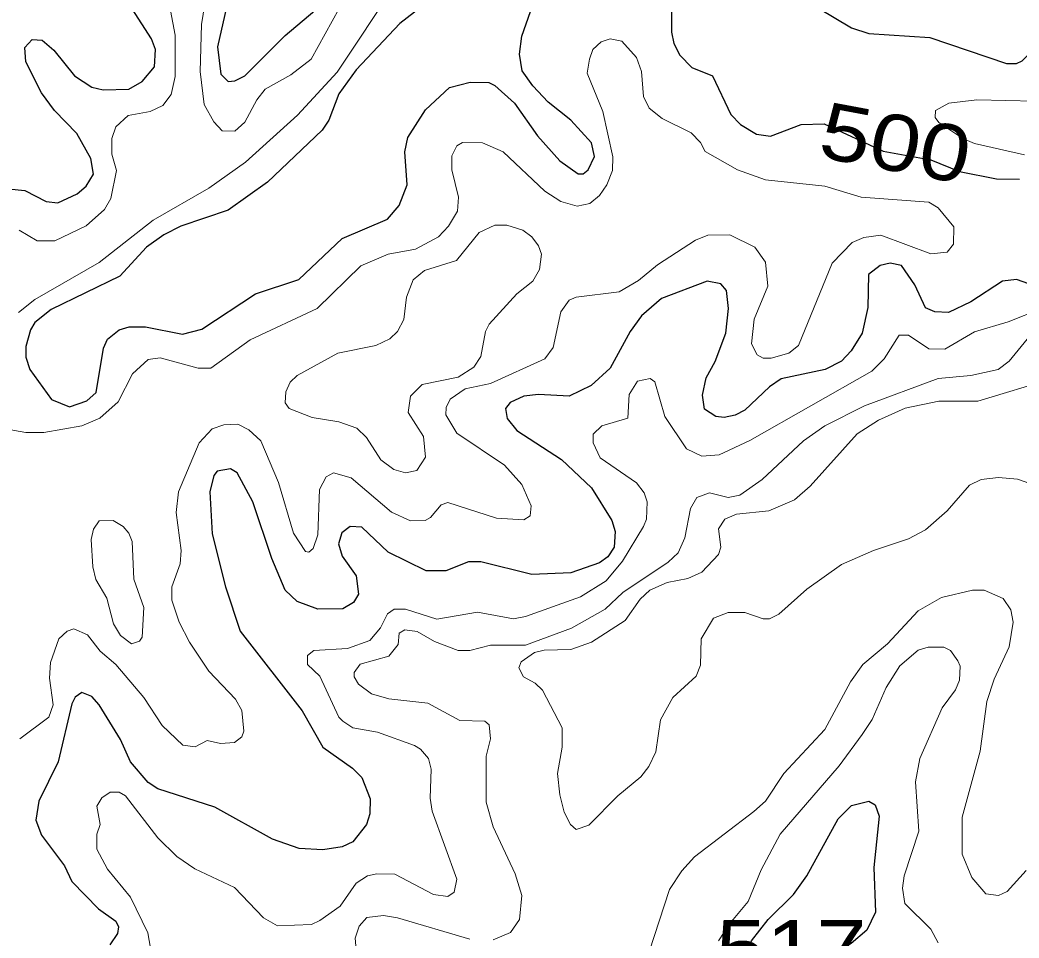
# Model space of a CAD drawing. Extents: x 577 to 602.9, y 7483.8 to 7511.6.
# Drawn here: x 596.348 to 597.769, y 7504.461 to 7505.766 of the extents above; entities that cross this region are included whole.
import ezdxf
from ezdxf.enums import TextEntityAlignment as Align

# ---------------------------------------------------------------- set-up
doc = ezdxf.new("R2010")
doc.units = 0
doc.header["$LTSCALE"] = 0.032
doc.layers.add('1', color=7, linetype='Continuous', lineweight=25)
doc.layers.add('2', color=7, linetype='Continuous', lineweight=13)
doc.layers.add('61', color=7, linetype='Continuous')

msp = doc.modelspace()

# ---------------------------------------------------------------- linework, layer by layer
at = {"layer": '1'}
for points in [[(596.3692, 7505.3362), (596.3628, 7505.3259), (596.3564, 7505.302), (596.3564, 7505.2869), (596.362, 7505.2694), (596.393, 7505.2265), (596.4185, 7505.2161), (596.4431, 7505.2249), (596.4566, 7505.2368), (596.467, 7505.2996), (596.4725, 7505.3123), (596.4892, 7505.3259), (596.5035, 7505.3298), (596.5266, 7505.3298), (596.5791, 7505.3195), (596.6069, 7505.3267), (596.6832, 7505.3768), (596.7445, 7505.3974), (596.8065, 7505.4555), (596.8709, 7505.4833), (596.8876, 7505.5024), (596.8987, 7505.5318), (596.8956, 7505.5787), (596.8995, 7505.5994), (596.925, 7505.6384), (596.9592, 7505.6702), (596.9886, 7505.6781), (597.0148, 7505.6773), (597.0236, 7505.6734), (597.0514, 7505.6479), (597.084, 7505.6018), (597.1158, 7505.566), (597.1421, 7505.5477), (597.1492, 7505.5477), (597.1564, 7505.5533), (597.1651, 7505.5724), (597.1611, 7505.5915), (597.1317, 7505.6241), (597.0991, 7505.6495), (597.0777, 7505.6726), (597.0625, 7505.694), (597.0586, 7505.7179), (597.0618, 7505.7433), (597.0928, 7505.8316)], [(597.2749, 7505.8348), (597.2749, 7505.7489), (597.278, 7505.733), (597.2868, 7505.7163), (597.3035, 7505.6988), (597.3329, 7505.6869), (597.3591, 7505.632), (597.3727, 7505.6177), (597.3957, 7505.6042), (597.4156, 7505.601), (597.4593, 7505.6177), (597.4919, 7505.6185), (597.5759, 7505.5799), (597.6438, 7505.5676), (597.6844, 7505.5509), (597.7369, 7505.5406), (597.7695, 7505.5398)], [(596.9345, 7505.7974), (596.8884, 7505.7616), (596.8264, 7505.6956), (596.8017, 7505.6614), (596.7874, 7505.6241), (596.7779, 7505.6097), (596.6999, 7505.5358), (596.6443, 7505.496), (596.5767, 7505.473), (596.5528, 7505.461), (596.5282, 7505.4435), (596.49, 7505.4022), (596.3922, 7505.3545), (596.3692, 7505.3362)], [(596.3318, 7505.5262), (596.3548, 7505.5239), (596.3851, 7505.508), (596.4018, 7505.5064), (596.4296, 7505.5191), (596.4423, 7505.5302), (596.4526, 7505.5469), (596.4487, 7505.5692), (596.4288, 7505.605), (596.397, 7505.6376), (596.3787, 7505.663), (596.3564, 7505.7068), (596.3548, 7505.7274), (596.3652, 7505.7386), (596.3795, 7505.7378), (596.3962, 7505.7234), (596.4256, 7505.6869), (596.4503, 7505.671), (596.4662, 7505.667), (596.5027, 7505.6678), (596.5218, 7505.6789), (596.5393, 7505.6996), (596.5409, 7505.7242), (596.5353, 7505.7394), (596.5075, 7505.7823)], [(596.6419, 7505.7847), (596.6292, 7505.7282), (596.6339, 7505.6893), (596.6443, 7505.6789), (596.6538, 7505.6797), (596.6681, 7505.6869), (596.7254, 7505.7441), (596.7675, 7505.7799)], [(597.484, 7505.7831), (597.5309, 7505.7553), (597.5556, 7505.7473), (597.6422, 7505.7417), (597.7512, 7505.7044), (597.7655, 7505.7044), (597.7734, 7505.7083), (597.8148, 7505.7505), (597.8386, 7505.76)], [(597.783, 7505.3911), (597.7655, 7505.3974), (597.7456, 7505.395), (597.7003, 7505.3656), (597.6685, 7505.3505), (597.6494, 7505.3513), (597.6359, 7505.3569), (597.6208, 7505.3895), (597.6017, 7505.4173), (597.5858, 7505.4205), (597.5715, 7505.4173), (597.5548, 7505.4046), (597.554, 7505.3577), (597.546, 7505.3211)], [(597.546, 7505.3211), (597.5301, 7505.2956), (597.5166, 7505.2813), (597.4935, 7505.2694), (597.4307, 7505.2559), (597.414, 7505.2448), (597.379, 7505.2114), (597.3655, 7505.2042), (597.3496, 7505.201), (597.3377, 7505.2026), (597.3218, 7505.2129), (597.3186, 7505.2328), (597.3242, 7505.2575), (597.3369, 7505.2805), (597.352, 7505.3211), (597.356, 7505.3561), (597.3528, 7505.3815), (597.3448, 7505.3911), (597.3257, 7505.395), (597.2605, 7505.3704), (597.2319, 7505.3457), (597.216, 7505.3235), (597.1874, 7505.271), (597.1604, 7505.2463), (597.1293, 7505.2312), (597.0856, 7505.2336), (597.0649, 7505.2312), (597.0451, 7505.2225), (597.0387, 7505.2137), (597.0411, 7505.1994), (597.0546, 7505.1827), (597.1182, 7505.1414), (597.1611, 7505.1008), (597.1898, 7505.0547), (597.1945, 7505.0388), (597.193, 7505.0165), (597.1842, 7505.003), (597.1723, 7504.9943), (597.1317, 7504.98), (597.0761, 7504.9776), (597.0037, 7504.9959), (596.9862, 7504.9959), (596.9536, 7504.9831), (596.9258, 7504.9831), (596.8717, 7505.0094), (596.8343, 7505.0452), (596.8176, 7505.046), (596.8057, 7505.0372), (596.8009, 7505.0213), (596.8065, 7505.0038), (596.8264, 7504.976), (596.8296, 7504.9497), (596.8224, 7504.9378), (596.8073, 7504.9291), (596.7715, 7504.9283), (596.7421, 7504.9394), (596.7254, 7504.9553), (596.7063, 7505.0006), (596.6793, 7505.0809), (596.657, 7505.1223), (596.6475, 7505.1279), (596.6284, 7505.1247), (596.6236, 7505.1183), (596.618, 7505.0953), (596.6212, 7505.0356), (596.6403, 7504.9601), (596.661, 7504.8973), (596.7492, 7504.7836), (596.7787, 7504.7319), (596.8208, 7504.7024), (596.8343, 7504.6889), (596.8463, 7504.6587), (596.8455, 7504.6372), (596.8407, 7504.6221), (596.8216, 7504.5975), (596.8065, 7504.5903), (596.7787, 7504.5863), (596.7453, 7504.5879), (596.7071, 7504.6015), (596.6252, 7504.6468), (596.5441, 7504.673), (596.5306, 7504.6818), (596.5051, 7504.7112), (596.4908, 7504.743), (596.4606, 7504.7923), (596.4503, 7504.8042), (596.4359, 7504.8098), (596.4264, 7504.8034), (596.4216, 7504.7939), (596.4026, 7504.7112), (596.3747, 7504.6555), (596.3707, 7504.6285), (596.3787, 7504.607), (596.4113, 7504.5633), (596.4216, 7504.541), (596.4598, 7504.5021), (596.4845, 7504.4846), (596.4884, 7504.4766), (596.4868, 7504.4671), (596.4757, 7504.4512)]]:
    msp.add_lwpolyline(points, dxfattribs=at)
msp.add_lwpolyline([(597.3719, 7504.4127), (597.3886, 7504.4567), (597.4124, 7504.487), (597.4482, 7504.5227), (597.4673, 7504.549), (597.5118, 7504.6301), (597.5309, 7504.6492), (597.5556, 7504.6555), (597.5643, 7504.65), (597.5699, 7504.6341), (597.5627, 7504.5609), (597.5651, 7504.4973), (597.5524, 7504.4718), (597.5301, 7504.4528), (597.4705, 7504.4162), (597.4466, 7504.3868), (597.3861, 7504.3253), (597.3671, 7504.3128), (597.3385, 7504.2874), (597.3289, 7504.2937), (597.3231, 7504.3152), (597.3366, 7504.3438), (597.3483, 7504.3606)], close=True, dxfattribs=at)
at = {"layer": '2'}
for points in [[(596.3461, 7505.3505), (596.3692, 7505.3688), (596.4606, 7505.4213), (596.5377, 7505.4817), (596.6165, 7505.527), (596.6689, 7505.5644), (596.7429, 7505.6312), (596.7993, 7505.6924), (596.882, 7505.8173)], [(596.5576, 7505.8054), (596.5687, 7505.7449), (596.5687, 7505.6861), (596.5632, 7505.6606), (596.5512, 7505.6447), (596.533, 7505.636), (596.5019, 7505.6304), (596.4845, 7505.6145), (596.4789, 7505.5978), (596.4789, 7505.5755), (596.4852, 7505.5525), (596.4773, 7505.5127)], [(596.8121, 7505.8014), (596.762, 7505.7107), (596.7333, 7505.6885), (596.6968, 7505.6678), (596.6848, 7505.6527), (596.6681, 7505.6209), (596.6538, 7505.6081), (596.6355, 7505.6089), (596.6236, 7505.6217), (596.6101, 7505.6463), (596.6045, 7505.6932), (596.6061, 7505.76), (596.6109, 7505.7894)], [(597.6669, 7505.4364), (597.6756, 7505.4475), (597.6764, 7505.4722), (597.6542, 7505.4992), (597.6406, 7505.5072), (597.5444, 7505.5143), (597.4927, 7505.5302), (597.4084, 7505.539), (597.3687, 7505.5533), (597.3226, 7505.5795), (597.3162, 7505.5922), (597.3027, 7505.6058), (597.2613, 7505.6264), (597.2431, 7505.6408), (597.2351, 7505.6575), (597.2319, 7505.6932), (597.2248, 7505.7131), (597.2041, 7505.7362), (597.1874, 7505.7394), (597.1747, 7505.7354), (597.1627, 7505.7242), (597.158, 7505.7107)], [(597.158, 7505.7107), (597.1548, 7505.6908), (597.1771, 7505.636), (597.1914, 7505.5716), (597.1906, 7505.5525), (597.1826, 7505.5318), (597.1723, 7505.5167), (597.1588, 7505.5056), (597.1405, 7505.5016), (597.1174, 7505.508), (597.0944, 7505.5231), (597.0355, 7505.5787), (597.0061, 7505.5915), (596.9775, 7505.5922), (596.9695, 7505.5875), (596.9624, 7505.5732), (596.9624, 7505.5533), (596.9719, 7505.5143), (596.9703, 7505.4944), (596.9576, 7505.473), (596.9433, 7505.4579), (596.9107, 7505.4404), (596.8717, 7505.4332), (596.8327, 7505.4165), (596.7707, 7505.3561), (596.6753, 7505.3115), (596.6196, 7505.271), (596.6013, 7505.271), (596.5473, 7505.2861), (596.5306, 7505.2837), (596.5083, 7505.263), (596.4876, 7505.2233), (596.4614, 7505.2002), (596.4359, 7505.1891), (596.3819, 7505.1795), (596.3564, 7505.1795), (596.327, 7505.1851)], [(597.7917, 7505.6511), (597.709, 7505.6527), (597.6693, 7505.6479), (597.6502, 7505.6376), (597.6498, 7505.6277), (597.6548, 7505.6205), (597.6891, 7505.5978), (597.7058, 7505.5907), (597.7766, 7505.5748)], [(596.4773, 7505.5127), (596.4685, 7505.4968), (596.4423, 7505.4738), (596.3978, 7505.4523), (596.3723, 7505.4523), (596.3469, 7505.4674)], [(596.3477, 7504.7438), (596.389, 7504.7748), (596.3954, 7504.7923), (596.3898, 7504.8305), (596.3914, 7504.8527), (596.4033, 7504.8861), (596.4153, 7504.8973), (596.4248, 7504.9004), (596.4439, 7504.8917), (596.4622, 7504.8686), (596.4845, 7504.8496), (596.5242, 7504.8026), (596.5505, 7504.7629), (596.5799, 7504.735), (596.5974, 7504.7327), (596.6141, 7504.7414), (596.6332, 7504.7374), (596.653, 7504.739), (596.6634, 7504.747), (596.6665, 7504.7549), (596.6634, 7504.7843), (596.6546, 7504.8003), (596.6165, 7504.84), (596.5894, 7504.8814), (596.5743, 7504.91), (596.564, 7504.941), (596.564, 7504.9601), (596.5759, 7504.9927), (596.5775, 7505.0118), (596.5703, 7505.0658), (596.5735, 7505.0953), (596.6029, 7505.1652), (596.6212, 7505.1851), (596.6379, 7505.1907), (596.6578, 7505.1915), (596.6737, 7505.1835), (596.6904, 7505.1676), (596.7158, 7505.1088), (596.7373, 7505.0364), (596.754, 7505.0102), (596.7588, 7505.0094), (596.7652, 7505.0149), (596.7715, 7505.034), (596.7739, 7505.0984), (596.7834, 7505.1167), (596.7938, 7505.1223), (596.8192, 7505.1151), (596.8765, 7505.0666), (596.9035, 7505.0539), (596.9242, 7505.0547), (596.9321, 7505.0587), (596.9472, 7505.077), (596.9568, 7505.0802), (597.026, 7505.0579), (597.0649, 7505.0555), (597.0737, 7505.0611), (597.0753, 7505.0754), (597.0618, 7505.1056), (597.0371, 7505.1334), (596.9695, 7505.1788), (596.9536, 7505.205), (596.9544, 7505.2153), (596.96, 7505.2273), (596.9814, 7505.2416), (597.0172, 7505.2495), (597.0944, 7505.2845), (597.1063, 7505.3004), (597.1174, 7505.3513), (597.1293, 7505.368), (597.1389, 7505.372), (597.2001, 7505.3799), (597.2279, 7505.3958), (597.255, 7505.4181), (597.3091, 7505.4531), (597.3265, 7505.4602), (597.3576, 7505.461), (597.3933, 7505.4435), (597.4084, 7505.4221), (597.4116, 7505.3879), (597.3925, 7505.341), (597.3886, 7505.306), (597.3965, 7505.2901), (597.4053, 7505.2853), (597.4164, 7505.2853), (597.4418, 7505.2925), (597.4554, 7505.3036), (597.5031, 7505.4205), (597.5317, 7505.4499), (597.5484, 7505.4571), (597.5723, 7505.4602), (597.6438, 7505.434), (597.6669, 7505.4364)], [(597.8013, 7505.3561), (597.7536, 7505.337), (597.7058, 7505.3227), (597.6637, 7505.298), (597.6406, 7505.2988), (597.612, 7505.3179), (597.5985, 7505.3179), (597.577, 7505.2845), (597.5595, 7505.267), (597.3862, 7505.1684), (597.3424, 7505.1477), (597.3178, 7505.1462), (597.2963, 7505.1565), (597.2653, 7505.2026), (597.251, 7505.2519), (597.2446, 7505.2567), (597.2264, 7505.2527), (597.2144, 7505.2336), (597.2128, 7505.2002), (597.1755, 7505.1891), (597.1635, 7505.1772), (597.1635, 7505.1652), (597.1731, 7505.1438), (597.2248, 7505.108), (597.2359, 7505.0937), (597.2399, 7505.0809), (597.2391, 7505.0563), (597.2351, 7505.046), (597.2049, 7504.9967), (597.1818, 7504.9688), (597.1452, 7504.9458), (597.0673, 7504.9179), (597.0498, 7504.9148), (596.9989, 7504.9243), (596.9409, 7504.914), (596.8964, 7504.9283), (596.8805, 7504.9283), (596.8709, 7504.9219), (596.8606, 7504.902), (596.8455, 7504.8837), (596.8137, 7504.8726), (596.7659, 7504.8694), (596.7572, 7504.8623), (596.7572, 7504.8496)], [(596.9711, 7504.8694), (596.9878, 7504.8694), (597.0172, 7504.8774), (597.0673, 7504.8774), (597.1325, 7504.9012), (597.1802, 7504.9283), (597.2057, 7504.9521), (597.2701, 7504.9951), (597.2844, 7505.0086), (597.2939, 7505.0301), (597.3019, 7505.0714), (597.3106, 7505.0873), (597.3289, 7505.0937), (597.3552, 7505.0873), (597.3719, 7505.0905), (597.4037, 7505.1128), (597.4625, 7505.1676), (597.4927, 7505.1891), (597.5492, 7505.2177), (597.6542, 7505.2567), (597.7003, 7505.2607), (597.7392, 7505.2694), (597.7551, 7505.2813), (597.7806, 7505.3123)], [(597.8172, 7505.2567), (597.7106, 7505.2241), (597.655, 7505.2241), (597.6072, 7505.2145), (597.5691, 7505.197), (597.5389, 7505.178), (597.4721, 7505.1032), (597.4498, 7505.0841), (597.4132, 7505.0682), (597.3671, 7505.0635), (597.3504, 7505.0563), (597.3417, 7505.0428), (597.3448, 7505.0165), (597.3417, 7505.0062), (597.3178, 7504.9808), (597.2979, 7504.972), (597.2685, 7504.9664), (597.2438, 7504.9553), (597.2303, 7504.9426), (597.2089, 7504.9124), (597.1611, 7504.8814), (597.1317, 7504.871), (597.0936, 7504.8702), (597.08, 7504.867), (597.061, 7504.8535), (597.0578, 7504.8448), (597.0641, 7504.8321), (597.0808, 7504.8233), (597.0912, 7504.813), (597.119, 7504.7597), (597.119, 7504.7319), (597.1126, 7504.6945)], [(597.1126, 7504.6945), (597.1158, 7504.6643), (597.1222, 7504.6396), (597.1309, 7504.6221), (597.1389, 7504.615), (597.1572, 7504.6213), (597.1985, 7504.6627), (597.2311, 7504.6897), (597.2423, 7504.7048), (597.2526, 7504.7255), (597.259, 7504.7708), (597.2764, 7504.8026), (597.3098, 7504.8329), (597.3162, 7504.8488), (597.317, 7504.8861), (597.3345, 7504.9156), (597.3552, 7504.9235), (597.379, 7504.9235), (597.4053, 7504.9148), (597.414, 7504.9148), (597.4275, 7504.9211), (597.4673, 7504.9569), (597.5166, 7504.9919), (597.5619, 7505.0118), (597.612, 7505.0285), (597.6359, 7505.0412), (597.6669, 7505.0682), (597.6987, 7505.1048), (597.7154, 7505.1128), (597.74, 7505.1159), (597.7671, 7505.1135), (597.8116, 7505.0976)], [(597.3917, 7504.6404), (597.4084, 7504.6555), (597.4347, 7504.6945), (597.4927, 7504.7573), (597.5293, 7504.8249), (597.5468, 7504.8496), (597.5818, 7504.879), (597.6255, 7504.9259), (597.6589, 7504.945), (597.7027, 7504.9553), (597.7194, 7504.9553), (597.7464, 7504.9434), (597.7575, 7504.9275), (597.7607, 7504.91), (597.7551, 7504.875), (597.7337, 7504.8289), (597.7233, 7504.7971), (597.7138, 7504.7263), (597.6883, 7504.6325), (597.6883, 7504.58), (597.7019, 7504.5466), (597.7217, 7504.5235), (597.74, 7504.5211), (597.752, 7504.5267), (597.779, 7504.5569)], [(597.0212, 7504.4583), (597.0458, 7504.4687), (597.0586, 7504.487), (597.0618, 7504.5211), (597.0522, 7504.5522), (597.0212, 7504.619), (597.0109, 7504.6539), (597.0109, 7504.7191), (597.0172, 7504.7438), (597.0156, 7504.7637), (597.0093, 7504.7692), (596.9735, 7504.77), (596.9282, 7504.7947), (596.8725, 7504.801), (596.8478, 7504.8082), (596.8296, 7504.8217), (596.8232, 7504.8321), (596.8232, 7504.8384), (596.8319, 7504.8503), (596.8725, 7504.8615), (596.886, 7504.8782), (596.8876, 7504.8941), (596.8956, 7504.8989), (596.9131, 7504.8965), (596.9377, 7504.8822), (596.9711, 7504.8694)], [(597.3417, 7504.4567), (597.3576, 7504.4814), (597.3838, 7504.5124), (597.4021, 7504.5577), (597.4291, 7504.6086), (597.5134, 7504.7056), (597.546, 7504.7502), (597.5603, 7504.7716), (597.5802, 7504.8169), (597.5993, 7504.848), (597.6255, 7504.8702), (597.6398, 7504.8742), (597.6621, 7504.8742), (597.6717, 7504.8694), (597.682, 7504.8551), (597.6852, 7504.8472), (597.6844, 7504.8273), (597.6788, 7504.8138), (597.6597, 7504.7883), (597.6279, 7504.716), (597.6216, 7504.6826), (597.6263, 7504.6126), (597.6057, 7504.549), (597.6033, 7504.5315), (597.6064, 7504.51), (597.6438, 7504.4734), (597.6542, 7504.4536)], [(596.7572, 7504.8496), (596.7747, 7504.8329), (596.8017, 7504.7748), (596.8073, 7504.7692), (596.8216, 7504.7597), (596.8566, 7504.7533), (596.9091, 7504.7343), (596.9178, 7504.7295), (596.929, 7504.716), (596.9329, 7504.7009), (596.9313, 7504.6595), (596.9345, 7504.6412), (596.9695, 7504.5442), (596.9655, 7504.5259), (596.9568, 7504.5196), (596.9361, 7504.5227), (596.8812, 7504.5514), (596.8558, 7504.5522), (596.8423, 7504.549), (596.8264, 7504.5386), (596.8033, 7504.506), (596.7747, 7504.4854), (596.7628, 7504.4798), (596.7143, 7504.4782), (596.6944, 7504.4893), (596.653, 7504.5323), (596.5966, 7504.5593), (596.5711, 7504.5768), (596.5441, 7504.603), (596.498, 7504.6627), (596.4892, 7504.6683), (596.4765, 7504.6683), (596.4646, 7504.6603), (596.4574, 7504.6484), (596.4622, 7504.6221), (596.4574, 7504.6086), (596.4574, 7504.5871), (596.4725, 7504.5585), (596.5051, 7504.5188), (596.5298, 7504.4679), (596.5338, 7504.4464)], [(597.2717, 7504.5299), (597.2892, 7504.5561), (597.3075, 7504.576), (597.3917, 7504.6404)], [(597.2431, 7504.4408), (597.2717, 7504.5299)], [(596.8264, 7504.444), (596.8248, 7504.4607), (596.8304, 7504.4774), (596.8415, 7504.4901), (596.8653, 7504.4925), (596.8852, 7504.4893), (596.9878, 7504.4591)]]:
    msp.add_lwpolyline(points, dxfattribs=at)
for points in [[(597.0013, 7505.4642), (597.0236, 7505.4746), (597.0403, 7505.4746), (597.0633, 7505.4674), (597.0761, 7505.4579), (597.0856, 7505.4451), (597.0896, 7505.4332), (597.0872, 7505.4117), (597.0777, 7505.395), (597.0546, 7505.3768), (597.0156, 7505.3338), (597.0101, 7505.3235), (597.0037, 7505.2877), (596.9934, 7505.2726), (596.9711, 7505.2583), (596.9202, 7505.2479), (596.9035, 7505.2312), (596.9003, 7505.2082), (596.9218, 7505.174), (596.925, 7505.1446), (596.9123, 7505.1255), (596.8964, 7505.1223), (596.8797, 7505.1271), (596.8614, 7505.1406), (596.8407, 7505.1724), (596.8272, 7505.1859), (596.8017, 7505.1947), (596.7636, 7505.201), (596.731, 7505.2137), (596.7254, 7505.2217), (596.7262, 7505.2376), (596.7325, 7505.2511), (596.7421, 7505.2607), (596.8001, 7505.2925), (596.8542, 7505.3036), (596.8741, 7505.3131), (596.8852, 7505.3235), (596.894, 7505.3402), (596.8979, 7505.372), (596.9075, 7505.3966), (596.9234, 7505.4102), (596.9687, 7505.4245)], [(596.4519, 7504.9887), (596.4558, 7504.9704), (596.4717, 7504.9442), (596.4813, 7504.9076), (596.4908, 7504.8909), (596.5067, 7504.879), (596.5179, 7504.8829), (596.5218, 7504.8885), (596.5242, 7504.9307), (596.5099, 7504.9712), (596.5075, 7505.0245), (596.5027, 7505.0364), (596.4948, 7505.046), (596.4805, 7505.0547), (596.4606, 7505.0539), (596.4526, 7505.042), (596.4495, 7505.0277)]]:
    msp.add_lwpolyline(points, close=True, dxfattribs=at)

# ---------------------------------------------------------------- texts
at = {"layer": '61', "width": 1.2}
msp.add_text('500', height=0.08, rotation=349.422, dxfattribs=at).set_placement((597.5862, 7505.5523), align=Align.CENTER)
msp.add_text('517', height=0.08, dxfattribs=at).set_placement((597.4452, 7504.4061), align=Align.CENTER)

doc.saveas('drawing.dxf')
